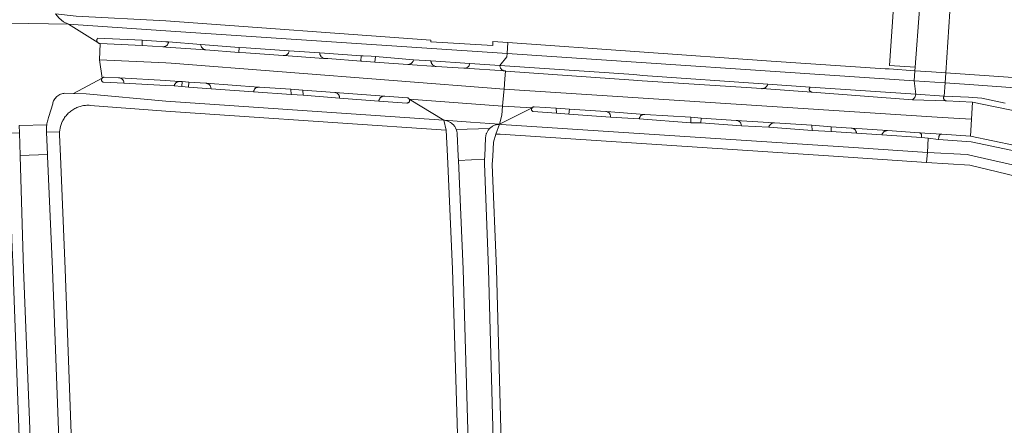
# Model space of a CAD drawing. Extents: x 146402 to 164798, y 455483 to 464134.
# Tile 362 of 575: x 157474 to 157647, y 460973 to 461044. Entities that reach past the tile are written whole.
import ezdxf

# ---------------------------------------------------------------- set-up
doc = ezdxf.new("R2010")
doc.units = 0
doc.header["$LTSCALE"] = 0.2
for name, color, linetype, lineweight in [('B-XX-VH-VERHARDING_ASFALT-GV', 252, 'CONTINUOUS', 18), ('B-XX-VH-VERHARDING_BETONSTRAATSTEEN-GV', 252, 'CONTINUOUS', 18), ('B-XX-VH-VERHARDING_STRAATBAKSTEEN-GV', 252, 'CONTINUOUS', 18), ('B-XX-VH-VERHARDING_TEGEL-GV', 252, 'CONTINUOUS', 18)]:
    doc.layers.add(name, color=color, linetype=linetype, lineweight=lineweight)

msp = doc.modelspace()

# ---------------------------------------------------------------- linework, layer by layer
at = {"layer": 'B-XX-VH-VERHARDING_ASFALT-GV'}
msp.add_lwpolyline([(157474.265, 461025.224), (157479.12, 461025.345), (157479.147, 461025.541), (157479.186, 461025.762), (157479.232, 461025.981), (157479.286, 461026.198), (157479.348, 461026.413), (157479.417, 461026.626), (157479.494, 461026.836), (157480.157, 461029.06), (157480.196, 461029.217), (157480.256, 461029.399), (157480.33, 461029.575), (157480.419, 461029.745), (157480.522, 461029.906), (157480.639, 461030.058), (157480.767, 461030.2), (157480.907, 461030.331), (157481.057, 461030.45), (157481.216, 461030.556), (157481.384, 461030.648), (157481.559, 461030.725), (157481.74, 461030.788), (157481.926, 461030.836), (157482.115, 461030.867), (157482.305, 461030.883), (157483.786, 461030.851), (157488.841, 461033.552), (157488.405, 461036.792), (157488.478, 461039.647), (157488.348, 461039.655), (157488.284, 461039.678), (157488.222, 461039.708), (157488.164, 461039.745), (157488.111, 461039.788), (157488.085, 461039.814), (157482.949, 461043.018), (157472.416, 461043.201)], dxfattribs=at)
for points in [[(157500, 461041.878), (157482.949, 461043.018), (157488.085, 461039.814), (157488.063, 461039.837), (157488.021, 461039.892), (157487.986, 461039.951), (157487.958, 461040.014), (157487.938, 461040.079), (157487.925, 461040.147), (157487.92, 461040.216), (157487.923, 461040.284), (157487.934, 461040.352), (157487.953, 461040.418), (157487.979, 461040.482), (157488.013, 461040.542), (157488.029, 461040.566), (157495.855, 461040.217), (157500, 461039.934), (157500.496, 461039.9), (157506.168, 461039.466), (157512.929, 461038.947), (157514.112, 461038.856), (157521.67, 461038.348), (157527.04, 461037.991), (157534.35, 461037.468), (157534.665, 461037.445), (157536.095, 461037.393), (157536.842, 461037.332), (157543.533, 461036.782), (157546.57, 461036.619), (157553.397, 461036.143), (157558.68, 461035.763), (157559.892, 461037.319), (157559.938, 461037.867)], [(157495.85, 461039.267), (157488.478, 461039.647), (157488.405, 461036.792), (157500, 461036.248), (157500.952, 461036.203), (157559.414, 461031.606), (157559.567, 461033.437), (157559.69, 461034.801), (157559.593, 461034.808), (157552.437, 461035.289), (157552.358, 461035.294), (157547.48, 461035.574), (157542.513, 461035.954), (157536.751, 461036.368), (157535.959, 461036.425), (157534.449, 461036.523), (157534.295, 461036.535), (157528.452, 461036.976), (157527.718, 461037.027), (157520.75, 461037.508), (157520.634, 461037.516), (157514.096, 461037.976), (157512.871, 461038.067), (157507.075, 461038.498), (157500, 461039.009), (157499.472, 461039.047)], [(157631.41, 461033.085), (157559.938, 461037.867), (157559.892, 461037.319), (157558.68, 461035.763), (157582.205, 461034.179), (157583.803, 461034.002), (157605.715, 461032.483), (157613.167, 461031.98), (157631.74, 461030.712)], [(157500, 461036.248), (157488.405, 461036.792), (157488.841, 461033.552), (157488.856, 461033.57), (157488.9, 461033.612), (157488.949, 461033.647), (157489.002, 461033.675), (157489.058, 461033.696), (157489.117, 461033.709), (157489.177, 461033.715), (157489.196, 461033.715), (157491.712, 461033.619), (157491.885, 461033.608), (157500, 461033.107), (157502.372, 461032.96), (157502.535, 461032.95), (157502.877, 461032.941), (157504.085, 461032.87), (157507.056, 461032.655), (157516.304, 461031.972), (157516.449, 461031.961), (157521.971, 461031.619), (157524.102, 461031.461), (157529.687, 461031.027), (157538.397, 461030.399), (157538.498, 461030.392), (157542.453, 461030.076), (157542.512, 461030.064), (157542.569, 461030.043), (157542.622, 461030.016), (157542.672, 461029.982), (157542.716, 461029.941), (157542.755, 461029.895), (157542.77, 461029.871), (157559.166, 461028.638), (157559.375, 461031.14), (157559.414, 461031.606), (157500.952, 461036.203)], [(157582.16, 461033.218), (157559.69, 461034.801), (157559.567, 461033.437), (157559.414, 461031.606), (157636.318, 461026.624), (157641.501, 461026.346), (157641.685, 461029.349), (157637.112, 461029.538), (157631.128, 461029.767), (157613.517, 461031.081), (157613.455, 461031.085), (157604.663, 461031.702), (157583.683, 461033.081)], [(157488.819, 461033.524), (157488.841, 461033.552), (157483.786, 461030.851), (157486.042, 461030.801), (157500, 461029.478), (157548.814, 461026.178), (157542.77, 461029.871), (157542.787, 461029.844), (157542.812, 461029.79), (157542.83, 461029.732), (157542.84, 461029.673), (157542.842, 461029.613), (157542.836, 461029.553), (157542.822, 461029.494), (157542.801, 461029.438), (157542.772, 461029.385), (157542.736, 461029.337), (157542.695, 461029.293), (157542.648, 461029.256), (157542.596, 461029.225), (157542.541, 461029.201), (157542.483, 461029.184), (157542.423, 461029.176), (157542.366, 461029.175), (157537.44, 461029.53), (157530.505, 461030.031), (157524.152, 461030.558), (157522.03, 461030.656), (157515.444, 461031.125), (157507.963, 461031.672), (157504.011, 461031.99), (157502.821, 461032.077), (157501.488, 461032.174), (157500, 461032.257), (157492.664, 461032.666), (157489.102, 461032.818), (157489.044, 461032.833), (157488.988, 461032.856), (157488.936, 461032.886), (157488.889, 461032.923), (157488.846, 461032.966), (157488.81, 461033.014), (157488.78, 461033.066), (157488.758, 461033.122), (157488.743, 461033.18), (157488.736, 461033.24), (157488.737, 461033.3), (157488.746, 461033.359), (157488.763, 461033.417), (157488.787, 461033.472)], [(157636.318, 461026.624), (157559.414, 461031.606), (157559.375, 461031.14), (157559.166, 461028.638), (157564.325, 461028.33), (157564.333, 461028.341), (157564.372, 461028.385), (157564.416, 461028.424), (157564.466, 461028.456), (157564.519, 461028.481), (157564.576, 461028.498), (157564.634, 461028.508), (157564.693, 461028.51), (157564.7, 461028.51), (157568.576, 461028.288), (157570.878, 461028.128), (157577.264, 461027.675), (157577.413, 461027.664), (157584.085, 461027.186), (157584.155, 461027.181), (157592.206, 461026.685), (157593.998, 461026.545), (157600.183, 461026.131), (157606.795, 461025.685), (157606.907, 461025.677), (157613.473, 461025.282), (157616.855, 461025.01), (157620.373, 461024.775), (157620.455, 461024.769), (157626.76, 461024.346), (157626.766, 461024.346), (157632.29, 461023.971), (157636.256, 461023.736), (157636.281, 461023.735), (157641.318, 461023.348), (157641.501, 461026.346)], [(157559.166, 461028.638), (157542.77, 461029.871), (157548.814, 461026.178), (157548.831, 461026.177), (157548.859, 461026.174), (157553.503, 461025.826), (157558.592, 461025.444), (157559.032, 461027.04)], [(157564.325, 461028.33), (157559.166, 461028.638), (157559.032, 461027.04), (157558.592, 461025.444)], [(157564.3, 461028.292), (157564.325, 461028.33), (157558.592, 461025.444), (157558.897, 461025.426), (157620.748, 461021.362), (157633.741, 461020.485), (157633.886, 461022.98), (157632.715, 461023.106), (157625.771, 461023.585), (157621.283, 461023.908), (157616.88, 461024.163), (157613.527, 461024.364), (157605.92, 461024.917), (157601.086, 461025.163), (157593.939, 461025.69), (157592.193, 461025.703), (157583.152, 461026.375), (157578.102, 461026.682), (157570.776, 461027.23), (157568.597, 461027.389), (157564.537, 461027.663), (157564.483, 461027.686), (157564.432, 461027.716), (157564.385, 461027.752), (157564.345, 461027.795), (157564.31, 461027.842), (157564.282, 461027.894), (157564.261, 461027.949), (157564.248, 461028.007), (157564.242, 461028.066), (157564.245, 461028.125), (157564.256, 461028.183), (157564.274, 461028.239)], [(157553.503, 461025.826), (157548.859, 461026.174), (157548.974, 461026.16), (157549.115, 461026.136), (157549.255, 461026.103), (157549.394, 461026.063), (157549.529, 461026.016), (157549.662, 461025.961), (157549.792, 461025.898), (157549.918, 461025.829), (157550.039, 461025.753), (157550.157, 461025.67), (157550.269, 461025.58), (157550.377, 461025.484), (157550.479, 461025.383), (157550.575, 461025.276), (157550.665, 461025.164), (157550.749, 461025.047), (157550.826, 461024.926), (157550.896, 461024.8), (157550.959, 461024.671), (157551.015, 461024.538), (157556.87, 461024.693), (157556.929, 461024.752), (157557.034, 461024.847), (157557.145, 461024.936), (157557.26, 461025.018), (157557.38, 461025.094), (157557.504, 461025.163), (157557.631, 461025.224), (157557.762, 461025.279), (157557.896, 461025.326), (157558.032, 461025.365), (157558.17, 461025.397), (157558.31, 461025.42), (157558.451, 461025.436), (157558.592, 461025.444)]]:
    msp.add_lwpolyline(points, close=True, dxfattribs=at)
at = {"layer": 'B-XX-VH-VERHARDING_BETONSTRAATSTEEN-GV'}
for points in [[(157632.344, 461045.664), (157627.78, 461045.99), (157627.1, 461035.76), (157631.58, 461035.45)], [(157500, 461039.934), (157495.855, 461040.217), (157495.85, 461039.267), (157499.472, 461039.047), (157499.546, 461039.044), (157499.634, 461039.048), (157499.72, 461039.06), (157499.805, 461039.08), (157499.888, 461039.108), (157499.968, 461039.143), (157500, 461039.161), (157500.045, 461039.186), (157500.117, 461039.235), (157500.185, 461039.29), (157500.247, 461039.352), (157500.304, 461039.419), (157500.354, 461039.49), (157500.397, 461039.566), (157500.433, 461039.646), (157500.462, 461039.729), (157500.483, 461039.813), (157500.496, 461039.9)], [(157506.168, 461039.466), (157500.496, 461039.9), (157500.483, 461039.813), (157500.462, 461039.729), (157500.433, 461039.646), (157500.397, 461039.566), (157500.354, 461039.49), (157500.304, 461039.419), (157500.247, 461039.352), (157500.185, 461039.29), (157500.117, 461039.235), (157500.045, 461039.186), (157500, 461039.161), (157499.968, 461039.143), (157499.888, 461039.108), (157499.805, 461039.08), (157499.72, 461039.06), (157499.634, 461039.048), (157499.546, 461039.044), (157499.472, 461039.047), (157500, 461039.009), (157507.075, 461038.498), (157506.987, 461038.51), (157506.9, 461038.529), (157506.815, 461038.556), (157506.733, 461038.591), (157506.654, 461038.633), (157506.58, 461038.682), (157506.51, 461038.737), (157506.445, 461038.798), (157506.387, 461038.865), (157506.334, 461038.937), (157506.288, 461039.013), (157506.249, 461039.093), (157506.217, 461039.177), (157506.193, 461039.262), (157506.177, 461039.35), (157506.169, 461039.438)], [(157512.929, 461038.947), (157506.168, 461039.466), (157506.169, 461039.438), (157506.177, 461039.35), (157506.193, 461039.262), (157506.217, 461039.177), (157506.249, 461039.093), (157506.288, 461039.013), (157506.334, 461038.937), (157506.387, 461038.865), (157506.445, 461038.798), (157506.51, 461038.737), (157506.58, 461038.682), (157506.654, 461038.633), (157506.733, 461038.591), (157506.815, 461038.556), (157506.9, 461038.529), (157506.987, 461038.51), (157507.075, 461038.498), (157512.871, 461038.067)], [(157527.04, 461037.991), (157521.67, 461038.348), (157521.659, 461038.263), (157521.64, 461038.18), (157521.613, 461038.098), (157521.579, 461038.02), (157521.537, 461037.945), (157521.489, 461037.874), (157521.434, 461037.808), (157521.374, 461037.747), (157521.308, 461037.693), (157521.237, 461037.644), (157521.162, 461037.603), (157521.084, 461037.569), (157521.002, 461037.542), (157520.919, 461037.523), (157520.834, 461037.511), (157520.75, 461037.508), (157527.718, 461037.027), (157527.711, 461037.029), (157527.626, 461037.071), (157527.545, 461037.119), (157527.468, 461037.174), (157527.396, 461037.235), (157527.329, 461037.303), (157527.269, 461037.375), (157527.214, 461037.453), (157527.167, 461037.534), (157527.126, 461037.62), (157527.093, 461037.709), (157527.068, 461037.8), (157527.05, 461037.893), (157527.04, 461037.987)], [(157534.35, 461037.468), (157527.04, 461037.991), (157527.04, 461037.987), (157527.05, 461037.893), (157527.068, 461037.8), (157527.093, 461037.709), (157527.126, 461037.62), (157527.167, 461037.534), (157527.214, 461037.453), (157527.269, 461037.375), (157527.329, 461037.303), (157527.396, 461037.235), (157527.468, 461037.174), (157527.545, 461037.119), (157527.626, 461037.071), (157527.711, 461037.029), (157527.718, 461037.027), (157528.452, 461036.976), (157534.295, 461036.535)], [(157543.533, 461036.782), (157536.842, 461037.332), (157536.751, 461036.368), (157542.513, 461035.954), (157542.56, 461035.955), (157542.652, 461035.964), (157542.742, 461035.98), (157542.83, 461036.004), (157542.916, 461036.036), (157542.998, 461036.075), (157543.077, 461036.121), (157543.152, 461036.174), (157543.222, 461036.234), (157543.286, 461036.299), (157543.344, 461036.369), (157543.396, 461036.444), (157543.441, 461036.524), (157543.479, 461036.607), (157543.51, 461036.694)], [(157546.57, 461036.619), (157543.533, 461036.782), (157543.51, 461036.694), (157543.479, 461036.607), (157543.441, 461036.524), (157543.396, 461036.444), (157543.344, 461036.369), (157543.286, 461036.299), (157543.222, 461036.234), (157543.152, 461036.174), (157543.077, 461036.121), (157542.998, 461036.075), (157542.916, 461036.036), (157542.83, 461036.004), (157542.742, 461035.98), (157542.652, 461035.964), (157542.56, 461035.955), (157542.513, 461035.954), (157547.48, 461035.574), (157547.389, 461035.592), (157547.3, 461035.617), (157547.214, 461035.65), (157547.131, 461035.691), (157547.052, 461035.738), (157546.977, 461035.792), (157546.907, 461035.853), (157546.842, 461035.919), (157546.783, 461035.99), (157546.731, 461036.067), (157546.686, 461036.147), (157546.648, 461036.232), (157546.617, 461036.319), (157546.593, 461036.408), (157546.578, 461036.499), (157546.571, 461036.592)], [(157553.397, 461036.143), (157546.57, 461036.619), (157546.571, 461036.592), (157546.578, 461036.499), (157546.593, 461036.408), (157546.617, 461036.319), (157546.648, 461036.232), (157546.686, 461036.147), (157546.731, 461036.067), (157546.783, 461035.99), (157546.842, 461035.919), (157546.907, 461035.853), (157546.977, 461035.792), (157547.052, 461035.738), (157547.131, 461035.691), (157547.214, 461035.65), (157547.3, 461035.617), (157547.389, 461035.592), (157547.48, 461035.574), (157552.358, 461035.294), (157552.437, 461035.289), (157552.539, 461035.293), (157552.626, 461035.306), (157552.71, 461035.325), (157552.793, 461035.353), (157552.873, 461035.388), (157552.949, 461035.43), (157553.021, 461035.479), (157553.089, 461035.535), (157553.15, 461035.596), (157553.207, 461035.663), (157553.256, 461035.734), (157553.299, 461035.81), (157553.335, 461035.89), (157553.363, 461035.972), (157553.384, 461036.057)], [(157558.68, 461035.763), (157553.397, 461036.143), (157553.384, 461036.057), (157553.363, 461035.972), (157553.335, 461035.89), (157553.299, 461035.81), (157553.256, 461035.734), (157553.207, 461035.663), (157553.15, 461035.596), (157553.089, 461035.535), (157553.021, 461035.479), (157552.949, 461035.43), (157552.873, 461035.388), (157552.793, 461035.353), (157552.71, 461035.325), (157552.626, 461035.306), (157552.539, 461035.293), (157552.437, 461035.289), (157559.593, 461034.808), (157559.505, 461034.817), (157559.419, 461034.834), (157559.334, 461034.859), (157559.253, 461034.892), (157559.174, 461034.931), (157559.099, 461034.978), (157559.029, 461035.031), (157558.964, 461035.091), (157558.905, 461035.156), (157558.851, 461035.226), (157558.805, 461035.301), (157558.765, 461035.379), (157558.733, 461035.461), (157558.708, 461035.546), (157558.691, 461035.632), (157558.682, 461035.72)], [(157582.205, 461034.179), (157558.68, 461035.763), (157558.682, 461035.72), (157558.691, 461035.632), (157558.708, 461035.546), (157558.733, 461035.461), (157558.765, 461035.379), (157558.805, 461035.301), (157558.851, 461035.226), (157558.905, 461035.156), (157558.964, 461035.091), (157559.029, 461035.031), (157559.099, 461034.978), (157559.174, 461034.931), (157559.253, 461034.892), (157559.334, 461034.859), (157559.419, 461034.834), (157559.505, 461034.817), (157559.593, 461034.808), (157559.69, 461034.801), (157582.16, 461033.218), (157583.683, 461033.081), (157604.663, 461031.702), (157604.74, 461031.7), (157604.83, 461031.705), (157604.919, 461031.717), (157605.006, 461031.738), (157605.091, 461031.766), (157605.174, 461031.802), (157605.253, 461031.845), (157605.328, 461031.895), (157605.398, 461031.951), (157605.462, 461032.014), (157605.521, 461032.081), (157605.574, 461032.154), (157605.62, 461032.231), (157605.659, 461032.312), (157605.691, 461032.396), (157605.715, 461032.483), (157583.803, 461034.002)], [(157491.712, 461033.619), (157489.196, 461033.715), (157489.177, 461033.715), (157489.117, 461033.709), (157489.058, 461033.696), (157489.002, 461033.675), (157488.949, 461033.647), (157488.9, 461033.612), (157488.856, 461033.57), (157488.841, 461033.552), (157488.819, 461033.524), (157488.787, 461033.472), (157488.763, 461033.417), (157488.746, 461033.359), (157488.737, 461033.3), (157488.736, 461033.24), (157488.743, 461033.18), (157488.758, 461033.122), (157488.78, 461033.066), (157488.81, 461033.014), (157488.846, 461032.966), (157488.889, 461032.923), (157488.936, 461032.886), (157488.988, 461032.856), (157489.044, 461032.833), (157489.102, 461032.818), (157492.664, 461032.666), (157492.664, 461032.716), (157492.659, 461032.802), (157492.645, 461032.887), (157492.623, 461032.97), (157492.594, 461033.051), (157492.558, 461033.128), (157492.514, 461033.202), (157492.464, 461033.272), (157492.407, 461033.336), (157492.345, 461033.396), (157492.277, 461033.448), (157492.205, 461033.495), (157492.129, 461033.535), (157492.05, 461033.567), (157491.967, 461033.592), (157491.885, 461033.608)], [(157500, 461033.107), (157491.885, 461033.608), (157491.967, 461033.592), (157492.05, 461033.567), (157492.129, 461033.535), (157492.205, 461033.495), (157492.277, 461033.448), (157492.345, 461033.396), (157492.407, 461033.336), (157492.464, 461033.272), (157492.514, 461033.202), (157492.558, 461033.128), (157492.594, 461033.051), (157492.623, 461032.97), (157492.645, 461032.887), (157492.659, 461032.802), (157492.664, 461032.716), (157492.664, 461032.666), (157500, 461032.257), (157501.488, 461032.174), (157501.504, 461032.258), (157501.528, 461032.34), (157501.56, 461032.42), (157501.599, 461032.496), (157501.644, 461032.569), (157501.697, 461032.637), (157501.755, 461032.699), (157501.819, 461032.756), (157501.888, 461032.807), (157501.962, 461032.851), (157502.039, 461032.888), (157502.12, 461032.918), (157502.202, 461032.94), (157502.287, 461032.954), (157502.372, 461032.96)], [(157502.535, 461032.95), (157502.372, 461032.96), (157502.287, 461032.954), (157502.202, 461032.94), (157502.12, 461032.918), (157502.039, 461032.888), (157501.962, 461032.851), (157501.888, 461032.807), (157501.819, 461032.756), (157501.755, 461032.699), (157501.697, 461032.637), (157501.644, 461032.569), (157501.599, 461032.496), (157501.56, 461032.42), (157501.528, 461032.34), (157501.504, 461032.258), (157501.488, 461032.174), (157502.821, 461032.077), (157502.877, 461032.941)], [(157507.056, 461032.655), (157504.085, 461032.87), (157504.011, 461031.99), (157507.963, 461031.672), (157507.962, 461031.734), (157507.953, 461031.822), (157507.937, 461031.909), (157507.912, 461031.994), (157507.881, 461032.076), (157507.841, 461032.155), (157507.795, 461032.23), (157507.742, 461032.301), (157507.683, 461032.367), (157507.619, 461032.427), (157507.549, 461032.481), (157507.475, 461032.528), (157507.396, 461032.568), (157507.315, 461032.602), (157507.23, 461032.627), (157507.144, 461032.645)], [(157516.304, 461031.972), (157507.056, 461032.655), (157507.144, 461032.645), (157507.23, 461032.627), (157507.315, 461032.602), (157507.396, 461032.568), (157507.475, 461032.528), (157507.549, 461032.481), (157507.619, 461032.427), (157507.683, 461032.367), (157507.742, 461032.301), (157507.795, 461032.23), (157507.841, 461032.155), (157507.881, 461032.076), (157507.912, 461031.994), (157507.937, 461031.909), (157507.953, 461031.822), (157507.962, 461031.734), (157507.963, 461031.672), (157515.444, 461031.125), (157515.45, 461031.208), (157515.464, 461031.29), (157515.486, 461031.371), (157515.515, 461031.449), (157515.552, 461031.523), (157515.596, 461031.594), (157515.646, 461031.661), (157515.703, 461031.722), (157515.765, 461031.778), (157515.832, 461031.827), (157515.904, 461031.87), (157515.979, 461031.905), (157516.058, 461031.933), (157516.138, 461031.954), (157516.221, 461031.967)], [(157613.167, 461031.98), (157605.715, 461032.483), (157605.691, 461032.396), (157605.659, 461032.312), (157605.62, 461032.231), (157605.574, 461032.154), (157605.521, 461032.081), (157605.462, 461032.014), (157605.398, 461031.951), (157605.328, 461031.895), (157605.253, 461031.845), (157605.174, 461031.802), (157605.091, 461031.766), (157605.006, 461031.738), (157604.919, 461031.717), (157604.83, 461031.705), (157604.74, 461031.7), (157604.663, 461031.702), (157613.455, 461031.085), (157613.389, 461031.098), (157613.328, 461031.119), (157613.27, 461031.147), (157613.216, 461031.182), (157613.166, 461031.223), (157613.122, 461031.27), (157613.084, 461031.322), (157613.053, 461031.379), (157613.029, 461031.439), (157613.013, 461031.501), (157613.005, 461031.565), (157613.004, 461031.629), (157613.012, 461031.694), (157613.027, 461031.756), (157613.05, 461031.816), (157613.08, 461031.873), (157613.117, 461031.926), (157613.161, 461031.974)], [(157636.874, 461032.716), (157631.41, 461033.085), (157631.74, 461030.712), (157636.667, 461030.384)], [(157516.449, 461031.961), (157516.304, 461031.972), (157516.221, 461031.967), (157516.138, 461031.954), (157516.058, 461031.933), (157515.979, 461031.905), (157515.904, 461031.87), (157515.832, 461031.827), (157515.765, 461031.778), (157515.703, 461031.722), (157515.646, 461031.661), (157515.596, 461031.594), (157515.552, 461031.523), (157515.515, 461031.449), (157515.486, 461031.371), (157515.464, 461031.29), (157515.45, 461031.208), (157515.444, 461031.125), (157522.03, 461030.656), (157521.971, 461031.619)], [(157529.687, 461031.027), (157524.102, 461031.461), (157524.152, 461030.558), (157530.505, 461030.031), (157530.51, 461030.066), (157530.514, 461030.149), (157530.512, 461030.232), (157530.501, 461030.315), (157530.482, 461030.396), (157530.455, 461030.475), (157530.421, 461030.551), (157530.38, 461030.624), (157530.332, 461030.692), (157530.278, 461030.755), (157530.218, 461030.813), (157530.153, 461030.865), (157530.083, 461030.91), (157530.009, 461030.948), (157529.932, 461030.98), (157529.852, 461031.003), (157529.77, 461031.019)], [(157538.397, 461030.399), (157529.687, 461031.027), (157529.77, 461031.019), (157529.852, 461031.003), (157529.932, 461030.98), (157530.009, 461030.948), (157530.083, 461030.91), (157530.153, 461030.865), (157530.218, 461030.813), (157530.278, 461030.755), (157530.332, 461030.692), (157530.38, 461030.624), (157530.421, 461030.551), (157530.455, 461030.475), (157530.482, 461030.396), (157530.501, 461030.315), (157530.512, 461030.232), (157530.514, 461030.149), (157530.51, 461030.066), (157530.505, 461030.031), (157537.44, 461029.53), (157537.452, 461029.617), (157537.472, 461029.702), (157537.499, 461029.785), (157537.534, 461029.865), (157537.576, 461029.941), (157537.625, 461030.014), (157537.68, 461030.081), (157537.741, 461030.144), (157537.808, 461030.2), (157537.88, 461030.25), (157537.955, 461030.293), (157538.035, 461030.33), (157538.117, 461030.358), (157538.202, 461030.379), (157538.288, 461030.393)], [(157631.74, 461030.712), (157613.167, 461031.98), (157613.161, 461031.974), (157613.117, 461031.926), (157613.08, 461031.873), (157613.05, 461031.816), (157613.027, 461031.756), (157613.012, 461031.694), (157613.004, 461031.629), (157613.005, 461031.565), (157613.013, 461031.501), (157613.029, 461031.439), (157613.053, 461031.379), (157613.084, 461031.322), (157613.122, 461031.27), (157613.166, 461031.223), (157613.216, 461031.182), (157613.27, 461031.147), (157613.328, 461031.119), (157613.389, 461031.098), (157613.455, 461031.085), (157613.517, 461031.081), (157631.128, 461029.767), (157631.571, 461030.151)], [(157636.667, 461030.384), (157631.74, 461030.712), (157631.571, 461030.151), (157631.128, 461029.767), (157637.112, 461029.538), (157637.045, 461029.547), (157636.981, 461029.563), (157636.918, 461029.587), (157636.859, 461029.619), (157636.804, 461029.657), (157636.754, 461029.702), (157636.709, 461029.752), (157636.671, 461029.807), (157636.64, 461029.866), (157636.616, 461029.929), (157636.599, 461029.994), (157636.591, 461030.06), (157636.59, 461030.127), (157636.597, 461030.194), (157636.613, 461030.259), (157636.636, 461030.322), (157636.666, 461030.381)], [(157538.498, 461030.392), (157538.397, 461030.399), (157538.288, 461030.393), (157538.202, 461030.379), (157538.117, 461030.358), (157538.035, 461030.33), (157537.955, 461030.293), (157537.88, 461030.25), (157537.808, 461030.2), (157537.741, 461030.144), (157537.68, 461030.081), (157537.625, 461030.014), (157537.576, 461029.941), (157537.534, 461029.865), (157537.499, 461029.785), (157537.472, 461029.702), (157537.452, 461029.617), (157537.44, 461029.53), (157542.366, 461029.175), (157542.423, 461029.176), (157542.483, 461029.184), (157542.541, 461029.201), (157542.596, 461029.225), (157542.648, 461029.256), (157542.695, 461029.293), (157542.736, 461029.337), (157542.772, 461029.385), (157542.801, 461029.438), (157542.822, 461029.494), (157542.836, 461029.553), (157542.842, 461029.613), (157542.84, 461029.673), (157542.83, 461029.732), (157542.812, 461029.79), (157542.787, 461029.844), (157542.77, 461029.871), (157542.755, 461029.895), (157542.716, 461029.941), (157542.672, 461029.982), (157542.622, 461030.016), (157542.569, 461030.043), (157542.512, 461030.064), (157542.453, 461030.076)], [(157568.576, 461028.288), (157564.7, 461028.51), (157564.693, 461028.51), (157564.634, 461028.508), (157564.576, 461028.498), (157564.519, 461028.481), (157564.466, 461028.456), (157564.416, 461028.424), (157564.372, 461028.385), (157564.333, 461028.341), (157564.325, 461028.33), (157564.3, 461028.292), (157564.274, 461028.239), (157564.256, 461028.183), (157564.245, 461028.125), (157564.242, 461028.066), (157564.248, 461028.007), (157564.261, 461027.949), (157564.282, 461027.894), (157564.31, 461027.842), (157564.345, 461027.795), (157564.385, 461027.752), (157564.432, 461027.716), (157564.483, 461027.686), (157564.537, 461027.663), (157568.597, 461027.389)], [(157577.264, 461027.675), (157570.878, 461028.128), (157570.776, 461027.23), (157578.102, 461026.682), (157578.103, 461026.688), (157578.113, 461026.77), (157578.115, 461026.852), (157578.11, 461026.933), (157578.096, 461027.014), (157578.074, 461027.093), (157578.045, 461027.17), (157578.008, 461027.244), (157577.965, 461027.313), (157577.915, 461027.378), (157577.859, 461027.438), (157577.797, 461027.492), (157577.731, 461027.54), (157577.659, 461027.581), (157577.585, 461027.615), (157577.507, 461027.642), (157577.413, 461027.664)], [(157584.085, 461027.186), (157577.413, 461027.664), (157577.507, 461027.642), (157577.585, 461027.615), (157577.659, 461027.581), (157577.731, 461027.54), (157577.797, 461027.492), (157577.859, 461027.438), (157577.915, 461027.378), (157577.965, 461027.313), (157578.008, 461027.244), (157578.045, 461027.17), (157578.074, 461027.093), (157578.096, 461027.014), (157578.11, 461026.933), (157578.115, 461026.852), (157578.113, 461026.77), (157578.103, 461026.688), (157578.102, 461026.682), (157583.152, 461026.375), (157583.165, 461026.459), (157583.186, 461026.542), (157583.214, 461026.622), (157583.25, 461026.699), (157583.293, 461026.773), (157583.342, 461026.842), (157583.398, 461026.906), (157583.46, 461026.965), (157583.527, 461027.018), (157583.598, 461027.064), (157583.674, 461027.103), (157583.753, 461027.135), (157583.834, 461027.16), (157583.918, 461027.176), (157584.002, 461027.185)], [(157584.155, 461027.181), (157584.085, 461027.186), (157584.002, 461027.185), (157583.918, 461027.176), (157583.834, 461027.16), (157583.753, 461027.135), (157583.674, 461027.103), (157583.598, 461027.064), (157583.527, 461027.018), (157583.46, 461026.965), (157583.398, 461026.906), (157583.342, 461026.842), (157583.293, 461026.773), (157583.25, 461026.699), (157583.214, 461026.622), (157583.186, 461026.542), (157583.165, 461026.459), (157583.152, 461026.375), (157592.193, 461025.703), (157592.206, 461026.685)], [(157600.183, 461026.131), (157593.998, 461026.545), (157593.939, 461025.69), (157601.086, 461025.163), (157601.085, 461025.237), (157601.076, 461025.323), (157601.06, 461025.409), (157601.035, 461025.492), (157601.003, 461025.573), (157600.964, 461025.651), (157600.918, 461025.724), (157600.865, 461025.793), (157600.806, 461025.858), (157600.742, 461025.916), (157600.672, 461025.968), (157600.598, 461026.014), (157600.52, 461026.052), (157600.439, 461026.084), (157600.355, 461026.107), (157600.27, 461026.123)], [(157606.795, 461025.685), (157600.183, 461026.131), (157600.27, 461026.123), (157600.355, 461026.107), (157600.439, 461026.084), (157600.52, 461026.052), (157600.598, 461026.014), (157600.672, 461025.968), (157600.742, 461025.916), (157600.806, 461025.858), (157600.865, 461025.793), (157600.918, 461025.724), (157600.964, 461025.651), (157601.003, 461025.573), (157601.035, 461025.492), (157601.06, 461025.409), (157601.076, 461025.323), (157601.085, 461025.237), (157601.086, 461025.163), (157605.92, 461024.917), (157605.935, 461025), (157605.958, 461025.081), (157605.988, 461025.159), (157606.026, 461025.234), (157606.07, 461025.305), (157606.122, 461025.372), (157606.179, 461025.433), (157606.242, 461025.489), (157606.31, 461025.538), (157606.382, 461025.581), (157606.458, 461025.617), (157606.537, 461025.646), (157606.619, 461025.666), (157606.701, 461025.679)], [(157606.907, 461025.677), (157606.795, 461025.685), (157606.701, 461025.679), (157606.619, 461025.666), (157606.537, 461025.646), (157606.458, 461025.617), (157606.382, 461025.581), (157606.31, 461025.538), (157606.242, 461025.489), (157606.179, 461025.433), (157606.122, 461025.372), (157606.07, 461025.305), (157606.026, 461025.234), (157605.988, 461025.159), (157605.958, 461025.081), (157605.935, 461025), (157605.92, 461024.917), (157613.527, 461024.364), (157613.473, 461025.282)], [(157479.117, 461025.319), (157479.12, 461025.345), (157474.265, 461025.224), (157474.304, 461023.931), (157474.425, 461019.969), (157479.257, 461020.141), (157479.093, 461024.077), (157479.084, 461024.201), (157479.075, 461024.425), (157479.073, 461024.649), (157479.08, 461024.873), (157479.094, 461025.096)], [(157556.829, 461024.652), (157556.87, 461024.693), (157551.015, 461024.538), (157551.064, 461024.403), (157551.104, 461024.265), (157551.137, 461024.125), (157551.163, 461023.984), (157551.18, 461023.841), (157551.358, 461019.836), (157551.39, 461019.11), (157556.008, 461019.337), (157556.028, 461019.836), (157556.155, 461023.076), (157556.198, 461023.42), (157556.288, 461023.755), (157556.309, 461023.814), (157556.363, 461023.946), (157556.423, 461024.074), (157556.491, 461024.198), (157556.566, 461024.318), (157556.647, 461024.434), (157556.735, 461024.545)], [(157620.373, 461024.775), (157616.855, 461025.01), (157616.88, 461024.163), (157621.283, 461023.908), (157621.274, 461023.987), (157621.256, 461024.072), (157621.231, 461024.155), (157621.198, 461024.234), (157621.158, 461024.311), (157621.111, 461024.384), (157621.057, 461024.452), (157620.998, 461024.514), (157620.933, 461024.571), (157620.862, 461024.622), (157620.788, 461024.666), (157620.71, 461024.703), (157620.628, 461024.733), (157620.545, 461024.755), (157620.455, 461024.769)], [(157626.76, 461024.346), (157620.455, 461024.769), (157620.545, 461024.755), (157620.628, 461024.733), (157620.71, 461024.703), (157620.788, 461024.666), (157620.862, 461024.622), (157620.933, 461024.571), (157620.998, 461024.514), (157621.057, 461024.452), (157621.111, 461024.384), (157621.158, 461024.311), (157621.198, 461024.234), (157621.231, 461024.155), (157621.256, 461024.072), (157621.274, 461023.987), (157621.283, 461023.908), (157625.771, 461023.585), (157625.796, 461023.671), (157625.829, 461023.754), (157625.869, 461023.834), (157625.916, 461023.91), (157625.97, 461023.981), (157626.03, 461024.048), (157626.095, 461024.109), (157626.166, 461024.163), (157626.241, 461024.212), (157626.32, 461024.253), (157626.403, 461024.287), (157626.488, 461024.314), (157626.576, 461024.332), (157626.665, 461024.343)], [(157632.29, 461023.971), (157626.766, 461024.346), (157626.76, 461024.346), (157626.665, 461024.343), (157626.576, 461024.332), (157626.488, 461024.314), (157626.403, 461024.287), (157626.32, 461024.253), (157626.241, 461024.212), (157626.166, 461024.163), (157626.095, 461024.109), (157626.03, 461024.048), (157625.97, 461023.981), (157625.916, 461023.91), (157625.869, 461023.834), (157625.829, 461023.754), (157625.796, 461023.671), (157625.771, 461023.585), (157632.715, 461023.106), (157632.713, 461023.47), (157632.715, 461023.491), (157632.716, 461023.551), (157632.709, 461023.61), (157632.694, 461023.667), (157632.671, 461023.723), (157632.641, 461023.774), (157632.605, 461023.821), (157632.562, 461023.863), (157632.515, 461023.899), (157632.463, 461023.928), (157632.407, 461023.95), (157632.349, 461023.964)], [(157636.256, 461023.736), (157632.29, 461023.971), (157632.349, 461023.964), (157632.407, 461023.95), (157632.463, 461023.928), (157632.515, 461023.899), (157632.562, 461023.863), (157632.605, 461023.821), (157632.641, 461023.774), (157632.671, 461023.723), (157632.694, 461023.667), (157632.709, 461023.61), (157632.716, 461023.551), (157632.715, 461023.491), (157632.713, 461023.47), (157632.715, 461023.106), (157633.886, 461022.98), (157635.713, 461022.784), (157635.775, 461023.259), (157635.779, 461023.321), (157635.791, 461023.381), (157635.811, 461023.44), (157635.839, 461023.495), (157635.873, 461023.547), (157635.913, 461023.594), (157635.96, 461023.635), (157636.011, 461023.67), (157636.066, 461023.697), (157636.124, 461023.718), (157636.185, 461023.731)], [(157636.281, 461023.735), (157636.256, 461023.736), (157636.185, 461023.731), (157636.124, 461023.718), (157636.066, 461023.697), (157636.011, 461023.67), (157635.96, 461023.635), (157635.913, 461023.594), (157635.873, 461023.547), (157635.839, 461023.495), (157635.811, 461023.44), (157635.791, 461023.381), (157635.779, 461023.321), (157635.775, 461023.259), (157635.713, 461022.784), (157641.436, 461022.361), (157647.273, 461021.126), (157653.3, 461019.836), (157665.39, 461017.338), (157665.6, 461018.416), (157664.947, 461018.557), (157656.992, 461020.083), (157641.318, 461023.348)], [(157555.978, 461018.567), (157556.008, 461019.337), (157551.39, 461019.11), (157552.239, 461000), (157554.755, 460913.144), (157557.056, 460913.214), (157559.402, 460913.285), (157558.751, 460942.517), (157558.739, 460942.653), (157558.727, 460942.87), (157558.723, 460943.088), (157558.727, 460943.306), (157558.739, 460943.524), (157558.759, 460943.741), (157558.199, 460958.063), (157558.115, 460958.284), (157558.039, 460958.507), (157557.97, 460958.734), (157557.909, 460958.962), (157557.856, 460959.192), (157557.81, 460959.424), (157556.711, 461000)]]:
    msp.add_lwpolyline(points, close=True, dxfattribs=at)
for points in [[(157472.416, 461043.201), (157482.949, 461043.018), (157482.039, 461043.461), (157481.29, 461044.094)], [(157649.144, 461031.828), (157641.108, 461032.448), (157636.874, 461032.716), (157636.667, 461030.384), (157640.967, 461030.182), (157643.319, 461030.049), (157647.424, 461029.18)], [(157647.424, 461029.18), (157643.319, 461030.049), (157640.967, 461030.182), (157636.667, 461030.384), (157636.666, 461030.381), (157636.636, 461030.322), (157636.613, 461030.259), (157636.597, 461030.194), (157636.59, 461030.127), (157636.591, 461030.06), (157636.599, 461029.994), (157636.616, 461029.929), (157636.64, 461029.866), (157636.671, 461029.807), (157636.709, 461029.752), (157636.754, 461029.702), (157636.804, 461029.657), (157636.859, 461029.619), (157636.918, 461029.587), (157636.981, 461029.563), (157637.045, 461029.547), (157637.112, 461029.538), (157641.685, 461029.349), (157658.18, 461025.938)], [(157647.273, 461021.126), (157641.436, 461022.361), (157635.713, 461022.784), (157633.886, 461022.98), (157633.741, 461020.485), (157640.749, 461020.118), (157641.954, 461019.836), (157655.965, 461016.67)]]:
    msp.add_lwpolyline(points, dxfattribs=at)
at = {"layer": 'B-XX-VH-VERHARDING_STRAATBAKSTEEN-GV'}
for points in [[(157632.515, 461045.652), (157632.344, 461045.664), (157631.58, 461035.45), (157631.53, 461034.86), (157634.477, 461034.668), (157637, 461034.5), (157637.668, 461045.266), (157633.491, 461045.579)], [(157479.27, 461019.836), (157479.257, 461020.141), (157474.425, 461019.969), (157474.429, 461019.836), (157475.036, 461000), (157477.79, 460930.693), (157482.718, 460930.892), (157480.099, 461000)]]:
    msp.add_lwpolyline(points, close=True, dxfattribs=at)
at = {"layer": 'B-XX-VH-VERHARDING_TEGEL-GV'}
for points in [[(157484.298, 461044.432), (157480.666, 461044.85), (157481.29, 461044.094), (157482.039, 461043.461), (157482.949, 461043.018), (157500, 461041.878), (157559.938, 461037.867), (157560.099, 461039.788), (157557.445, 461039.975), (157557.464, 461039.275), (157546.556, 461039.925), (157546.578, 461040.228), (157500, 461043.635), (157484.308, 461044.431)], [(157606.327, 461036.537), (157560.099, 461039.788), (157559.938, 461037.867), (157631.41, 461033.085), (157631.53, 461034.86), (157627.057, 461035.158), (157626.335, 461035.206)], [(157634.477, 461034.668), (157631.53, 461034.86), (157631.41, 461033.085), (157636.874, 461032.716), (157637, 461034.5)], [(157483.786, 461030.851), (157482.305, 461030.883), (157482.115, 461030.867), (157481.926, 461030.836), (157481.74, 461030.788), (157481.559, 461030.725), (157481.384, 461030.648), (157481.216, 461030.556), (157481.057, 461030.45), (157480.907, 461030.331), (157480.767, 461030.2), (157480.639, 461030.058), (157480.522, 461029.906), (157480.419, 461029.745), (157480.33, 461029.575), (157480.256, 461029.399), (157480.196, 461029.217), (157480.157, 461029.06), (157479.494, 461026.836), (157479.417, 461026.626), (157479.348, 461026.413), (157479.286, 461026.198), (157479.232, 461025.981), (157479.186, 461025.762), (157479.147, 461025.541), (157479.12, 461025.345), (157479.117, 461025.319), (157479.094, 461025.096), (157479.08, 461024.873), (157479.073, 461024.649), (157479.075, 461024.425), (157479.084, 461024.201), (157479.093, 461024.077), (157481.38, 461024.147), (157481.529, 461025.048), (157481.84, 461025.906), (157481.854, 461025.937), (157481.944, 461026.115), (157482.041, 461026.29), (157482.145, 461026.462), (157482.255, 461026.628), (157482.372, 461026.791), (157482.496, 461026.948), (157482.625, 461027.1), (157482.761, 461027.247), (157482.902, 461027.389), (157483.049, 461027.525), (157483.202, 461027.654), (157483.359, 461027.778), (157483.521, 461027.895), (157483.688, 461028.006), (157483.859, 461028.11), (157484.034, 461028.207), (157484.213, 461028.297), (157484.395, 461028.379), (157484.58, 461028.454), (157484.768, 461028.522), (157484.959, 461028.582), (157485.152, 461028.635), (157485.347, 461028.68), (157485.544, 461028.717), (157485.742, 461028.746), (157485.941, 461028.767), (157486.14, 461028.78), (157486.34, 461028.786), (157486.54, 461028.783), (157486.74, 461028.772), (157500, 461027.772), (157511.212, 461027.013), (157549.262, 461024.439), (157548.814, 461026.178), (157500, 461029.478), (157486.042, 461030.801)], [(157558.897, 461025.426), (157558.592, 461025.444), (157557.989, 461023.726), (157558.751, 461023.682), (157617.265, 461019.836), (157633.613, 461018.762), (157633.66, 461019.387), (157633.741, 461020.485), (157620.748, 461021.362)], [(157474.425, 461019.969), (157474.304, 461023.931), (157472.338, 461023.871), (157472.484, 461019.836), (157473.064, 461003.733), (157473.199, 461000), (157473.283, 460997.689), (157475.729, 460930.61), (157477.79, 460930.693), (157475.036, 461000), (157474.429, 461019.836)], [(157481.368, 461023.864), (157481.38, 461024.147), (157479.093, 461024.077), (157479.257, 461020.141), (157479.27, 461019.836), (157480.099, 461000), (157482.718, 460930.892), (157484.862, 460930.978), (157482.354, 461000), (157481.527, 461019.836), (157481.371, 461023.58)]]:
    msp.add_lwpolyline(points, close=True, dxfattribs=at)
for points in [[(157649.645, 461033.63), (157637, 461034.5), (157636.874, 461032.716), (157641.108, 461032.448), (157649.144, 461031.828)], [(157658.18, 461025.938), (157641.685, 461029.349), (157641.501, 461026.346), (157641.318, 461023.348), (157656.992, 461020.083)], [(157554.755, 460913.144), (157552.239, 461000), (157551.39, 461019.11), (157551.358, 461019.836), (157551.18, 461023.841), (157551.163, 461023.984), (157551.137, 461024.125), (157551.104, 461024.265), (157551.064, 461024.403), (157551.015, 461024.538), (157550.959, 461024.671), (157550.896, 461024.8), (157550.826, 461024.926), (157550.749, 461025.047), (157550.665, 461025.164), (157550.575, 461025.276), (157550.479, 461025.383), (157550.377, 461025.484), (157550.269, 461025.58), (157550.157, 461025.67), (157550.039, 461025.753), (157549.918, 461025.829), (157549.792, 461025.898), (157549.662, 461025.961), (157549.529, 461026.016), (157549.394, 461026.063), (157549.255, 461026.103), (157549.115, 461026.136), (157548.974, 461026.16), (157548.859, 461026.174), (157548.831, 461026.177), (157548.814, 461026.178), (157549.262, 461024.439), (157549.474, 461019.836), (157550.386, 460999.999), (157552.973, 460913.09)], [(157559.157, 460961.078), (157558.114, 461000), (157557.333, 461018.404), (157557.422, 461019.836), (157557.577, 461022.314), (157557.989, 461023.726), (157558.592, 461025.444), (157558.451, 461025.436), (157558.31, 461025.42), (157558.17, 461025.397), (157558.032, 461025.365), (157557.896, 461025.326), (157557.762, 461025.279), (157557.631, 461025.224), (157557.504, 461025.163), (157557.38, 461025.094), (157557.26, 461025.018), (157557.145, 461024.936), (157557.034, 461024.847), (157556.929, 461024.752), (157556.87, 461024.693), (157556.829, 461024.652), (157556.735, 461024.545), (157556.647, 461024.434), (157556.566, 461024.318), (157556.491, 461024.198), (157556.423, 461024.074), (157556.363, 461023.946), (157556.309, 461023.814), (157556.288, 461023.755), (157556.198, 461023.42), (157556.155, 461023.076), (157556.028, 461019.836), (157556.008, 461019.337), (157555.978, 461018.567), (157556.711, 461000), (157557.81, 460959.424)], [(157655.965, 461016.67), (157641.954, 461019.836), (157640.749, 461020.118), (157633.741, 461020.485), (157633.66, 461019.387), (157633.613, 461018.762), (157641.219, 461018.262), (157644.35, 461017.508), (157658.148, 461014.184)]]:
    msp.add_lwpolyline(points, dxfattribs=at)

doc.saveas('drawing.dxf')
